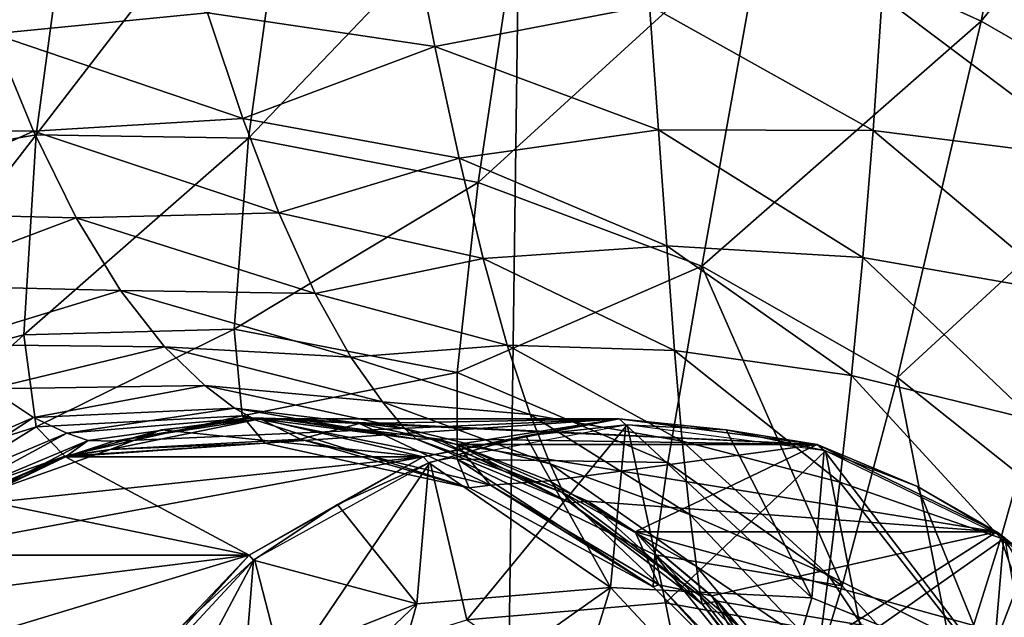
# Model space of a CAD drawing. Header units: millimetres. Extents: x -271.8 to -228.2, y -33.7 to 39.
# Tile 258 of 309: x -233.49 to -233.177, y 20.126 to 20.316. Entities that reach past the tile are written whole.
import ezdxf

# ---------------------------------------------------------------- set-up
doc = ezdxf.new("R2010")
doc.units = ezdxf.units.MM
doc.header["$LTSCALE"] = 21.359881
for name, color, linetype in [('204', 7, 'CONTINUOUS'), ('228', 7, 'CONTINUOUS'), ('229', 7, 'CONTINUOUS'), ('232', 7, 'CONTINUOUS'), ('244', 7, 'CONTINUOUS'), ('245', 7, 'CONTINUOUS'), ('246', 7, 'CONTINUOUS'), ('67', 7, 'CONTINUOUS'), ('68', 7, 'CONTINUOUS'), ('69', 7, 'CONTINUOUS'), ('71', 7, 'CONTINUOUS'), ('76', 7, 'CONTINUOUS'), ('77', 7, 'CONTINUOUS'), ('80', 7, 'CONTINUOUS')]:
    doc.layers.add(name, color=color, linetype=linetype)

msp = doc.modelspace()

# ---------------------------------------------------------------- linework, layer by layer
at = {"layer": '204', "color": 3, "linetype": 'CONTINUOUS'}
for points in [[(-233.49821, 20.31181, 2.94047), (-233.42999, 20.31843, 2.90764), (-233.51005, 20.34566, 2.98172), (-233.49821, 20.31181, 2.94047)], [(-233.35771, 20.30774, 2.88461), (-233.36536, 20.34596, 2.91141), (-233.42999, 20.31843, 2.90764), (-233.35771, 20.30774, 2.88461)], [(-233.35771, 20.30774, 2.88461), (-233.2895, 20.32082, 2.89532), (-233.36536, 20.34596, 2.91141), (-233.35771, 20.30774, 2.88461)], [(-233.21835, 20.28107, 2.89409), (-233.21556, 20.32362, 2.91061), (-233.2895, 20.32082, 2.89532), (-233.21835, 20.28107, 2.89409)], [(-233.21835, 20.28107, 2.89409), (-233.1469, 20.2721, 2.92203), (-233.21556, 20.32362, 2.91061), (-233.21835, 20.28107, 2.89409)], [(-233.1469, 20.2721, 2.92203), (-233.13767, 20.31671, 2.93452), (-233.21556, 20.32362, 2.91061), (-233.1469, 20.2721, 2.92203)], [(-233.28663, 20.28124, 2.87392), (-233.2895, 20.32082, 2.89532), (-233.35771, 20.30774, 2.88461), (-233.28663, 20.28124, 2.87392)], [(-233.28663, 20.28124, 2.87392), (-233.21835, 20.28107, 2.89409), (-233.2895, 20.32082, 2.89532), (-233.28663, 20.28124, 2.87392)], [(-233.41883, 20.28491, 2.87464), (-233.42999, 20.31843, 2.90764), (-233.49821, 20.31181, 2.94047), (-233.41883, 20.28491, 2.87464)], [(-233.41883, 20.28491, 2.87464), (-233.35771, 20.30774, 2.88461), (-233.42999, 20.31843, 2.90764), (-233.41883, 20.28491, 2.87464)], [(-233.48539, 20.28082, 2.90021), (-233.49821, 20.31181, 2.94047), (-233.55483, 20.28152, 2.96868), (-233.48539, 20.28082, 2.90021)], [(-233.48539, 20.28082, 2.90021), (-233.41883, 20.28491, 2.87464), (-233.49821, 20.31181, 2.94047), (-233.48539, 20.28082, 2.90021)], [(-233.35003, 20.27229, 2.85787), (-233.35771, 20.30774, 2.88461), (-233.41883, 20.28491, 2.87464), (-233.35003, 20.27229, 2.85787)], [(-233.35003, 20.27229, 2.85787), (-233.28663, 20.28124, 2.87392), (-233.35771, 20.30774, 2.88461), (-233.35003, 20.27229, 2.85787)], [(-233.40736, 20.25491, 2.84255), (-233.41883, 20.28491, 2.87464), (-233.48539, 20.28082, 2.90021), (-233.40736, 20.25491, 2.84255)], [(-233.40736, 20.25491, 2.84255), (-233.35003, 20.27229, 2.85787), (-233.41883, 20.28491, 2.87464), (-233.40736, 20.25491, 2.84255)], [(-233.54229, 20.25501, 2.92248), (-233.48539, 20.28082, 2.90021), (-233.55483, 20.28152, 2.96868), (-233.54229, 20.25501, 2.92248)], [(-233.47178, 20.25335, 2.86132), (-233.48539, 20.28082, 2.90021), (-233.54229, 20.25501, 2.92248), (-233.47178, 20.25335, 2.86132)], [(-233.47178, 20.25335, 2.86132), (-233.40736, 20.25491, 2.84255), (-233.48539, 20.28082, 2.90021), (-233.47178, 20.25335, 2.86132)], [(-233.28399, 20.24443, 2.85187), (-233.28663, 20.28124, 2.87392), (-233.35003, 20.27229, 2.85787), (-233.28399, 20.24443, 2.85187)], [(-233.22163, 20.24076, 2.87629), (-233.21835, 20.28107, 2.89409), (-233.28663, 20.28124, 2.87392), (-233.22163, 20.24076, 2.87629)], [(-233.28399, 20.24443, 2.85187), (-233.22163, 20.24076, 2.87629), (-233.28663, 20.28124, 2.87392), (-233.28399, 20.24443, 2.85187)], [(-233.22163, 20.24076, 2.87629), (-233.15679, 20.22942, 2.90781), (-233.21835, 20.28107, 2.89409), (-233.22163, 20.24076, 2.87629)], [(-233.15679, 20.22942, 2.90781), (-233.1469, 20.2721, 2.92203), (-233.21835, 20.28107, 2.89409), (-233.15679, 20.22942, 2.90781)], [(-233.34236, 20.24036, 2.83135), (-233.35003, 20.27229, 2.85787), (-233.40736, 20.25491, 2.84255), (-233.34236, 20.24036, 2.83135)], [(-233.34236, 20.24036, 2.83135), (-233.28399, 20.24443, 2.85187), (-233.35003, 20.27229, 2.85787), (-233.34236, 20.24036, 2.83135)], [(-233.52853, 20.23195, 2.87791), (-233.47178, 20.25335, 2.86132), (-233.54229, 20.25501, 2.92248), (-233.52853, 20.23195, 2.87791)], [(-233.39575, 20.22931, 2.81185), (-233.40736, 20.25491, 2.84255), (-233.47178, 20.25335, 2.86132), (-233.39575, 20.22931, 2.81185)], [(-233.39575, 20.22931, 2.81185), (-233.34236, 20.24036, 2.83135), (-233.40736, 20.25491, 2.84255), (-233.39575, 20.22931, 2.81185)], [(-233.45767, 20.23022, 2.82443), (-233.47178, 20.25335, 2.86132), (-233.52853, 20.23195, 2.87791), (-233.45767, 20.23022, 2.82443)], [(-233.45767, 20.23022, 2.82443), (-233.39575, 20.22931, 2.81185), (-233.47178, 20.25335, 2.86132), (-233.45767, 20.23022, 2.82443)], [(-233.28151, 20.21115, 2.82919), (-233.28399, 20.24443, 2.85187), (-233.34236, 20.24036, 2.83135), (-233.28151, 20.21115, 2.82919)], [(-233.22524, 20.20325, 2.85704), (-233.22163, 20.24076, 2.87629), (-233.28399, 20.24443, 2.85187), (-233.22524, 20.20325, 2.85704)], [(-233.28151, 20.21115, 2.82919), (-233.22524, 20.20325, 2.85704), (-233.28399, 20.24443, 2.85187), (-233.28151, 20.21115, 2.82919)], [(-233.33475, 20.21287, 2.80541), (-233.34236, 20.24036, 2.83135), (-233.39575, 20.22931, 2.81185), (-233.33475, 20.21287, 2.80541)], [(-233.33475, 20.21287, 2.80541), (-233.28151, 20.21115, 2.82919), (-233.34236, 20.24036, 2.83135), (-233.33475, 20.21287, 2.80541)], [(-233.22524, 20.20325, 2.85704), (-233.16718, 20.18907, 2.89158), (-233.22163, 20.24076, 2.87629), (-233.22524, 20.20325, 2.85704)], [(-233.16718, 20.18907, 2.89158), (-233.15679, 20.22942, 2.90781), (-233.22163, 20.24076, 2.87629), (-233.16718, 20.18907, 2.89158)], [(-233.51391, 20.21305, 2.83562), (-233.45767, 20.23022, 2.82443), (-233.52853, 20.23195, 2.87791), (-233.51391, 20.21305, 2.83562)], [(-233.44365, 20.2123, 2.79041), (-233.45767, 20.23022, 2.82443), (-233.51391, 20.21305, 2.83562), (-233.44365, 20.2123, 2.79041)], [(-233.38445, 20.20906, 2.78333), (-233.39575, 20.22931, 2.81185), (-233.45767, 20.23022, 2.82443), (-233.38445, 20.20906, 2.78333)], [(-233.44365, 20.2123, 2.79041), (-233.38445, 20.20906, 2.78333), (-233.45767, 20.23022, 2.82443), (-233.44365, 20.2123, 2.79041)], [(-233.38445, 20.20906, 2.78333), (-233.33475, 20.21287, 2.80541), (-233.39575, 20.22931, 2.81185), (-233.38445, 20.20906, 2.78333)], [(-233.49909, 20.19897, 2.79654), (-233.44365, 20.2123, 2.79041), (-233.51391, 20.21305, 2.83562), (-233.49909, 20.19897, 2.79654)], [(-233.4309, 20.20005, 2.75997), (-233.44365, 20.2123, 2.79041), (-233.49909, 20.19897, 2.79654), (-233.4309, 20.20005, 2.75997)], [(-233.37442, 20.19483, 2.75755), (-233.38445, 20.20906, 2.78333), (-233.44365, 20.2123, 2.79041), (-233.37442, 20.19483, 2.75755)], [(-233.4309, 20.20005, 2.75997), (-233.37442, 20.19483, 2.75755), (-233.44365, 20.2123, 2.79041), (-233.4309, 20.20005, 2.75997)], [(-233.32742, 20.19085, 2.78062), (-233.33475, 20.21287, 2.80541), (-233.38445, 20.20906, 2.78333), (-233.32742, 20.19085, 2.78062)], [(-233.27907, 20.18233, 2.80606), (-233.28151, 20.21115, 2.82919), (-233.33475, 20.21287, 2.80541), (-233.27907, 20.18233, 2.80606)], [(-233.32742, 20.19085, 2.78062), (-233.27907, 20.18233, 2.80606), (-233.33475, 20.21287, 2.80541), (-233.32742, 20.19085, 2.78062)], [(-233.22898, 20.16929, 2.8362), (-233.22524, 20.20325, 2.85704), (-233.28151, 20.21115, 2.82919), (-233.22898, 20.16929, 2.8362)], [(-233.27907, 20.18233, 2.80606), (-233.22898, 20.16929, 2.8362), (-233.28151, 20.21115, 2.82919), (-233.27907, 20.18233, 2.80606)], [(-233.37442, 20.19483, 2.75755), (-233.32742, 20.19085, 2.78062), (-233.38445, 20.20906, 2.78333), (-233.37442, 20.19483, 2.75755)], [(-233.22898, 20.16929, 2.8362), (-233.17783, 20.15158, 2.87304), (-233.22524, 20.20325, 2.85704), (-233.22898, 20.16929, 2.8362)], [(-233.17783, 20.15158, 2.87304), (-233.16718, 20.18907, 2.89158), (-233.22524, 20.20325, 2.85704), (-233.17783, 20.15158, 2.87304)], [(-233.48537, 20.18991, 2.76127), (-233.49909, 20.19897, 2.79654), (-233.5378, 20.16714, 2.77115), (-233.48537, 20.18991, 2.76127)], [(-233.48537, 20.18991, 2.76127), (-233.4309, 20.20005, 2.75997), (-233.49909, 20.19897, 2.79654), (-233.48537, 20.18991, 2.76127)], [(-233.42143, 20.19289, 2.73094), (-233.4309, 20.20005, 2.75997), (-233.48537, 20.18991, 2.76127), (-233.42143, 20.19289, 2.73094)], [(-233.36735, 20.18637, 2.73241), (-233.37442, 20.19483, 2.75755), (-233.4309, 20.20005, 2.75997), (-233.36735, 20.18637, 2.73241)], [(-233.42143, 20.19289, 2.73094), (-233.36735, 20.18637, 2.73241), (-233.4309, 20.20005, 2.75997), (-233.42143, 20.19289, 2.73094)], [(-233.47476, 20.1849, 2.7275), (-233.42143, 20.19289, 2.73094), (-233.48537, 20.18991, 2.76127), (-233.47476, 20.1849, 2.7275)], [(-233.41591, 20.18975, 2.69219), (-233.42143, 20.19289, 2.73094), (-233.47476, 20.1849, 2.7275), (-233.41591, 20.18975, 2.69219)], [(-233.36359, 20.18296, 2.69707), (-233.36735, 20.18637, 2.73241), (-233.42143, 20.19289, 2.73094), (-233.36359, 20.18296, 2.69707)], [(-233.41591, 20.18975, 2.69219), (-233.36359, 20.18296, 2.69707), (-233.42143, 20.19289, 2.73094), (-233.41591, 20.18975, 2.69219)], [(-233.32103, 20.17518, 2.75747), (-233.32742, 20.19085, 2.78062), (-233.37442, 20.19483, 2.75755), (-233.32103, 20.17518, 2.75747)], [(-233.36735, 20.18637, 2.73241), (-233.32103, 20.17518, 2.75747), (-233.37442, 20.19483, 2.75755), (-233.36735, 20.18637, 2.73241)], [(-233.52535, 20.16365, 2.72915), (-233.48537, 20.18991, 2.76127), (-233.5378, 20.16714, 2.77115), (-233.52535, 20.16365, 2.72915)], [(-233.47476, 20.1849, 2.7275), (-233.48537, 20.18991, 2.76127), (-233.52535, 20.16365, 2.72915), (-233.47476, 20.1849, 2.7275)], [(-233.46791, 20.18262, 2.68483), (-233.41591, 20.18975, 2.69219), (-233.47476, 20.1849, 2.7275), (-233.46791, 20.18262, 2.68483)], [(-233.45975, 20.18237, 2.62161), (-233.41591, 20.18975, 2.69219), (-233.46791, 20.18262, 2.68483), (-233.45975, 20.18237, 2.62161)], [(-233.41327, 20.1895, 2.62898), (-233.41591, 20.18975, 2.69219), (-233.45975, 20.18237, 2.62161), (-233.41327, 20.1895, 2.62898)], [(-233.40845, 20.18959, 2.62974), (-233.36359, 20.18296, 2.69707), (-233.41591, 20.18975, 2.69219), (-233.40845, 20.18959, 2.62974)], [(-233.40845, 20.18959, 2.62974), (-233.41591, 20.18975, 2.69219), (-233.41327, 20.1895, 2.62898), (-233.40845, 20.18959, 2.62974)], [(-233.35706, 20.18306, 2.63789), (-233.36359, 20.18296, 2.69707), (-233.40845, 20.18959, 2.62974), (-233.35706, 20.18306, 2.63789)], [(-233.27665, 20.1591, 2.78287), (-233.27907, 20.18233, 2.80606), (-233.32742, 20.19085, 2.78062), (-233.27665, 20.1591, 2.78287)], [(-233.32103, 20.17518, 2.75747), (-233.27665, 20.1591, 2.78287), (-233.32742, 20.19085, 2.78062), (-233.32103, 20.17518, 2.75747)], [(-233.17783, 20.15158, 2.87304), (-233.13758, 20.10797, 2.90746), (-233.16718, 20.18907, 2.89158), (-233.17783, 20.15158, 2.87304)], [(-233.3168, 20.16598, 2.73406), (-233.32103, 20.17518, 2.75747), (-233.36735, 20.18637, 2.73241), (-233.3168, 20.16598, 2.73406)], [(-233.36359, 20.18296, 2.69707), (-233.3168, 20.16598, 2.73406), (-233.36735, 20.18637, 2.73241), (-233.36359, 20.18296, 2.69707)], [(-233.5166, 20.16218, 2.68057), (-233.47476, 20.1849, 2.7275), (-233.52535, 20.16365, 2.72915), (-233.5166, 20.16218, 2.68057)], [(-233.46791, 20.18262, 2.68483), (-233.47476, 20.1849, 2.7275), (-233.5166, 20.16218, 2.68057), (-233.46791, 20.18262, 2.68483)], [(-233.50743, 20.16189, 2.61405), (-233.46791, 20.18262, 2.68483), (-233.5166, 20.16218, 2.68057), (-233.50743, 20.16189, 2.61405)], [(-233.47513, 20.17737, 2.61917), (-233.46791, 20.18262, 2.68483), (-233.50743, 20.16189, 2.61405), (-233.47513, 20.17737, 2.61917)], [(-233.45975, 20.18237, 2.62161), (-233.46791, 20.18262, 2.68483), (-233.47513, 20.17737, 2.61917), (-233.45975, 20.18237, 2.62161)], [(-233.35706, 20.18306, 2.63789), (-233.31474, 20.16277, 2.70079), (-233.36359, 20.18296, 2.69707), (-233.35706, 20.18306, 2.63789)], [(-233.31474, 20.16277, 2.70079), (-233.3168, 20.16598, 2.73406), (-233.36359, 20.18296, 2.69707), (-233.31474, 20.16277, 2.70079)], [(-233.35078, 20.18128, 2.63888), (-233.31474, 20.16277, 2.70079), (-233.35706, 20.18306, 2.63789), (-233.35078, 20.18128, 2.63888)], [(-233.23254, 20.13981, 2.81376), (-233.22898, 20.16929, 2.8362), (-233.27907, 20.18233, 2.80606), (-233.23254, 20.13981, 2.81376)], [(-233.27665, 20.1591, 2.78287), (-233.23254, 20.13981, 2.81376), (-233.27907, 20.18233, 2.80606), (-233.27665, 20.1591, 2.78287)], [(-233.30911, 20.16324, 2.64549), (-233.31474, 20.16277, 2.70079), (-233.35078, 20.18128, 2.63888), (-233.30911, 20.16324, 2.64549)], [(-233.2745, 20.14254, 2.75999), (-233.27665, 20.1591, 2.78287), (-233.32103, 20.17518, 2.75747), (-233.2745, 20.14254, 2.75999)], [(-233.3168, 20.16598, 2.73406), (-233.2745, 20.14254, 2.75999), (-233.32103, 20.17518, 2.75747), (-233.3168, 20.16598, 2.73406)], [(-233.23254, 20.13981, 2.81376), (-233.18838, 20.11765, 2.85191), (-233.22898, 20.16929, 2.8362), (-233.23254, 20.13981, 2.81376)], [(-233.18838, 20.11765, 2.85191), (-233.17783, 20.15158, 2.87304), (-233.22898, 20.16929, 2.8362), (-233.18838, 20.11765, 2.85191)], [(-233.27331, 20.13315, 2.73598), (-233.2745, 20.14254, 2.75999), (-233.3168, 20.16598, 2.73406), (-233.27331, 20.13315, 2.73598)], [(-233.31474, 20.16277, 2.70079), (-233.27331, 20.13315, 2.73598), (-233.3168, 20.16598, 2.73406), (-233.31474, 20.16277, 2.70079)], [(-233.30911, 20.16324, 2.64549), (-233.27275, 20.13055, 2.70323), (-233.31474, 20.16277, 2.70079), (-233.30911, 20.16324, 2.64549)], [(-233.27275, 20.13055, 2.70323), (-233.27331, 20.13315, 2.73598), (-233.31474, 20.16277, 2.70079), (-233.27275, 20.13055, 2.70323)], [(-233.29402, 20.15356, 2.64788), (-233.27275, 20.13055, 2.70323), (-233.30911, 20.16324, 2.64549), (-233.29402, 20.15356, 2.64788)], [(-233.23562, 20.116, 2.78992), (-233.23254, 20.13981, 2.81376), (-233.27665, 20.1591, 2.78287), (-233.23562, 20.116, 2.78992)], [(-233.2745, 20.14254, 2.75999), (-233.23562, 20.116, 2.78992), (-233.27665, 20.1591, 2.78287), (-233.2745, 20.14254, 2.75999)], [(-233.2679, 20.13147, 2.65202), (-233.27275, 20.13055, 2.70323), (-233.29402, 20.15356, 2.64788), (-233.2679, 20.13147, 2.65202)], [(-233.18838, 20.11765, 2.85191), (-233.15241, 20.07874, 2.8894), (-233.17783, 20.15158, 2.87304), (-233.18838, 20.11765, 2.85191)], [(-233.15241, 20.07874, 2.8894), (-233.13758, 20.10797, 2.90746), (-233.17783, 20.15158, 2.87304), (-233.15241, 20.07874, 2.8894)], [(-233.23803, 20.09915, 2.76494), (-233.23562, 20.116, 2.78992), (-233.2745, 20.14254, 2.75999), (-233.23803, 20.09915, 2.76494)], [(-233.27331, 20.13315, 2.73598), (-233.23803, 20.09915, 2.76494), (-233.2745, 20.14254, 2.75999), (-233.27331, 20.13315, 2.73598)], [(-233.23562, 20.116, 2.78992), (-233.19835, 20.08821, 2.82799), (-233.23254, 20.13981, 2.81376), (-233.23562, 20.116, 2.78992)], [(-233.19835, 20.08821, 2.82799), (-233.18838, 20.11765, 2.85191), (-233.23254, 20.13981, 2.81376), (-233.19835, 20.08821, 2.82799)], [(-233.23984, 20.09014, 2.73802), (-233.23803, 20.09915, 2.76494), (-233.27331, 20.13315, 2.73598), (-233.23984, 20.09014, 2.73802)], [(-233.27275, 20.13055, 2.70323), (-233.23984, 20.09014, 2.73802), (-233.27331, 20.13315, 2.73598), (-233.27275, 20.13055, 2.70323)], [(-233.2679, 20.13147, 2.65202), (-233.24049, 20.08853, 2.70423), (-233.27275, 20.13055, 2.70323), (-233.2679, 20.13147, 2.65202)], [(-233.24049, 20.08853, 2.70423), (-233.23984, 20.09014, 2.73802), (-233.27275, 20.13055, 2.70323), (-233.24049, 20.08853, 2.70423)], [(-233.24878, 20.10915, 2.65505), (-233.24049, 20.08853, 2.70423), (-233.2679, 20.13147, 2.65202), (-233.24878, 20.10915, 2.65505)]]:
    msp.add_3dface(points, dxfattribs=at)
at = {"layer": '228', "color": 3, "linetype": 'CONTINUOUS'}
for points in [[(-233.45975, 20.18237, 2.62161), (-233.47513, 20.17737, 2.61917), (-233.29911, 20.1895, 1.76396), (-233.45975, 20.18237, 2.62161)], [(-233.29911, 20.1895, 1.76396), (-233.47513, 20.17737, 2.61917), (-233.3614, 20.17737, 1.75739), (-233.29911, 20.1895, 1.76396)], [(-233.41327, 20.1895, 2.62898), (-233.45975, 20.18237, 2.62161), (-233.29911, 20.1895, 1.76396), (-233.41327, 20.1895, 2.62898)], [(-233.40845, 20.18959, 2.62974), (-233.41327, 20.1895, 2.62898), (-233.23619, 20.18128, 1.77061), (-233.40845, 20.18959, 2.62974)], [(-233.23619, 20.18128, 1.77061), (-233.41327, 20.1895, 2.62898), (-233.29911, 20.1895, 1.76396), (-233.23619, 20.18128, 1.77061)], [(-233.35706, 20.18306, 2.63789), (-233.40845, 20.18959, 2.62974), (-233.23619, 20.18128, 1.77061), (-233.35706, 20.18306, 2.63789)], [(-233.35078, 20.18128, 2.63888), (-233.35706, 20.18306, 2.63789), (-233.23619, 20.18128, 1.77061), (-233.35078, 20.18128, 2.63888)], [(-233.30911, 20.16324, 2.64549), (-233.35078, 20.18128, 2.63888), (-233.17905, 20.15356, 1.77665), (-233.30911, 20.16324, 2.64549)], [(-233.17905, 20.15356, 1.77665), (-233.35078, 20.18128, 2.63888), (-233.23619, 20.18128, 1.77061), (-233.17905, 20.15356, 1.77665)], [(-233.50743, 20.16189, 2.61405), (-233.53008, 20.14613, 2.61046), (-233.3614, 20.17737, 1.75739), (-233.50743, 20.16189, 2.61405)], [(-233.3614, 20.17737, 1.75739), (-233.53008, 20.14613, 2.61046), (-233.41673, 20.14613, 1.75154), (-233.3614, 20.17737, 1.75739)], [(-233.47513, 20.17737, 2.61917), (-233.50743, 20.16189, 2.61405), (-233.3614, 20.17737, 1.75739), (-233.47513, 20.17737, 2.61917)], [(-233.29402, 20.15356, 2.64788), (-233.30911, 20.16324, 2.64549), (-233.17905, 20.15356, 1.77665), (-233.29402, 20.15356, 2.64788)], [(-233.2679, 20.13147, 2.65202), (-233.29402, 20.15356, 2.64788), (-233.13349, 20.10915, 1.78146), (-233.2679, 20.13147, 2.65202)], [(-233.13349, 20.10915, 1.78146), (-233.29402, 20.15356, 2.64788), (-233.17905, 20.15356, 1.77665), (-233.13349, 20.10915, 1.78146)], [(-233.54822, 20.12957, 2.60759), (-233.57251, 20.09896, 2.60374), (-233.41673, 20.14613, 1.75154), (-233.54822, 20.12957, 2.60759)], [(-233.41673, 20.14613, 1.75154), (-233.57251, 20.09896, 2.60374), (-233.45945, 20.09896, 1.74704), (-233.41673, 20.14613, 1.75154)], [(-233.53008, 20.14613, 2.61046), (-233.54822, 20.12957, 2.60759), (-233.41673, 20.14613, 1.75154), (-233.53008, 20.14613, 2.61046)], [(-233.24878, 20.10915, 2.65505), (-233.2679, 20.13147, 2.65202), (-233.13349, 20.10915, 1.78146), (-233.24878, 20.10915, 2.65505)]]:
    msp.add_3dface(points, dxfattribs=at)
at = {"layer": '229', "color": 3, "linetype": 'CONTINUOUS'}
for points in [[(-233.44468, 20.18595, -2.624), (-233.41327, 20.1895, -2.62897), (-233.3614, 20.17737, -1.75739), (-233.44468, 20.18595, -2.624)], [(-233.41327, 20.1895, -2.62897), (-233.3817, 20.18793, -2.63398), (-233.29911, 20.1895, -1.76397), (-233.41327, 20.1895, -2.62897)], [(-233.3614, 20.17737, -1.75739), (-233.41327, 20.1895, -2.62897), (-233.29911, 20.1895, -1.76397), (-233.3614, 20.17737, -1.75739)], [(-233.3817, 20.18793, -2.63398), (-233.35078, 20.18128, -2.63888), (-233.29911, 20.1895, -1.76397), (-233.3817, 20.18793, -2.63398)], [(-233.29911, 20.1895, -1.76397), (-233.35078, 20.18128, -2.63888), (-233.23619, 20.18128, -1.77061), (-233.29911, 20.1895, -1.76397)], [(-233.47513, 20.17737, -2.61917), (-233.44468, 20.18595, -2.624), (-233.3614, 20.17737, -1.75739), (-233.47513, 20.17737, -2.61917)], [(-233.35078, 20.18128, -2.63888), (-233.3213, 20.16973, -2.64355), (-233.23619, 20.18128, -1.77061), (-233.35078, 20.18128, -2.63888)], [(-233.3213, 20.16973, -2.64355), (-233.29402, 20.15356, -2.64787), (-233.23619, 20.18128, -1.77061), (-233.3213, 20.16973, -2.64355)], [(-233.23619, 20.18128, -1.77061), (-233.29402, 20.15356, -2.64787), (-233.17905, 20.15356, -1.77665), (-233.23619, 20.18128, -1.77061)], [(-233.50384, 20.16398, -2.61462), (-233.47513, 20.17737, -2.61917), (-233.41673, 20.14613, -1.75155), (-233.50384, 20.16398, -2.61462)], [(-233.41673, 20.14613, -1.75155), (-233.47513, 20.17737, -2.61917), (-233.3614, 20.17737, -1.75739), (-233.41673, 20.14613, -1.75155)], [(-233.53008, 20.14613, -2.61046), (-233.50384, 20.16398, -2.61462), (-233.41673, 20.14613, -1.75155), (-233.53008, 20.14613, -2.61046)], [(-233.29402, 20.15356, -2.64787), (-233.26964, 20.1332, -2.65174), (-233.17905, 20.15356, -1.77665), (-233.29402, 20.15356, -2.64787)], [(-233.26964, 20.1332, -2.65174), (-233.24878, 20.10915, -2.65505), (-233.17905, 20.15356, -1.77665), (-233.26964, 20.1332, -2.65174)], [(-233.17905, 20.15356, -1.77665), (-233.24878, 20.10915, -2.65505), (-233.13349, 20.10915, -1.78147), (-233.17905, 20.15356, -1.77665)], [(-233.55316, 20.12427, -2.6068), (-233.53008, 20.14613, -2.61046), (-233.45945, 20.09896, -1.74704), (-233.55316, 20.12427, -2.6068)], [(-233.45945, 20.09896, -1.74704), (-233.53008, 20.14613, -2.61046), (-233.41673, 20.14613, -1.75155), (-233.45945, 20.09896, -1.74704)]]:
    msp.add_3dface(points, dxfattribs=at)
at = {"layer": '232', "color": 3, "linetype": 'CONTINUOUS'}
for points in [[(-233.18403, 20.31584, -2.9271), (-233.25325, 20.34723, -2.929), (-233.15428, 20.46709, -2.96433), (-233.18403, 20.31584, -2.9271)], [(-233.08593, 20.43762, -2.96931), (-233.18403, 20.31584, -2.9271), (-233.15428, 20.46709, -2.96433), (-233.08593, 20.43762, -2.96931)], [(-233.12465, 20.28167, -2.93763), (-233.18403, 20.31584, -2.9271), (-233.08593, 20.43762, -2.96931), (-233.12465, 20.28167, -2.93763)], [(-233.48454, 20.27972, -2.92902), (-233.54146, 20.26979, -2.96155), (-233.46945, 20.39148, -3.00582), (-233.48454, 20.27972, -2.92902)], [(-233.46945, 20.39148, -3.00582), (-233.54146, 20.26979, -2.96155), (-233.52626, 20.38717, -3.04927), (-233.46945, 20.39148, -3.00582)], [(-233.40191, 20.38683, -2.96972), (-233.48454, 20.27972, -2.92902), (-233.46945, 20.39148, -3.00582), (-233.40191, 20.38683, -2.96972)], [(-233.41694, 20.27868, -2.90299), (-233.48454, 20.27972, -2.92902), (-233.40191, 20.38683, -2.96972), (-233.41694, 20.27868, -2.90299)], [(-233.32788, 20.37182, -2.9435), (-233.41694, 20.27868, -2.90299), (-233.40191, 20.38683, -2.96972), (-233.32788, 20.37182, -2.9435)], [(-233.34397, 20.2645, -2.88553), (-233.41694, 20.27868, -2.90299), (-233.32788, 20.37182, -2.9435), (-233.34397, 20.2645, -2.88553)], [(-233.25325, 20.34723, -2.929), (-233.34397, 20.2645, -2.88553), (-233.32788, 20.37182, -2.9435), (-233.25325, 20.34723, -2.929)], [(-233.27285, 20.23794, -2.87805), (-233.34397, 20.2645, -2.88553), (-233.25325, 20.34723, -2.929), (-233.27285, 20.23794, -2.87805)], [(-233.18403, 20.31584, -2.9271), (-233.27285, 20.23794, -2.87805), (-233.25325, 20.34723, -2.929), (-233.18403, 20.31584, -2.9271)], [(-233.21063, 20.20259, -2.8811), (-233.27285, 20.23794, -2.87805), (-233.18403, 20.31584, -2.9271), (-233.21063, 20.20259, -2.8811)], [(-233.12465, 20.28167, -2.93763), (-233.21063, 20.20259, -2.8811), (-233.18403, 20.31584, -2.9271), (-233.12465, 20.28167, -2.93763)], [(-233.48837, 20.21619, -2.85942), (-233.54497, 20.20164, -2.8815), (-233.48454, 20.27972, -2.92902), (-233.48837, 20.21619, -2.85942)], [(-233.48454, 20.27972, -2.92902), (-233.54497, 20.20164, -2.8815), (-233.54146, 20.26979, -2.96155), (-233.48454, 20.27972, -2.92902)], [(-233.41694, 20.27868, -2.90299), (-233.48837, 20.21619, -2.85942), (-233.48454, 20.27972, -2.92902), (-233.41694, 20.27868, -2.90299)], [(-233.16204, 20.16378, -2.89445), (-233.21063, 20.20259, -2.8811), (-233.12465, 20.28167, -2.93763), (-233.16204, 20.16378, -2.89445)], [(-233.42155, 20.21795, -2.84278), (-233.48837, 20.21619, -2.85942), (-233.41694, 20.27868, -2.90299), (-233.42155, 20.21795, -2.84278)], [(-233.34397, 20.2645, -2.88553), (-233.42155, 20.21795, -2.84278), (-233.41694, 20.27868, -2.90299), (-233.34397, 20.2645, -2.88553)], [(-233.35061, 20.20418, -2.83294), (-233.42155, 20.21795, -2.84278), (-233.34397, 20.2645, -2.88553), (-233.35061, 20.20418, -2.83294)], [(-233.27285, 20.23794, -2.87805), (-233.35061, 20.20418, -2.83294), (-233.34397, 20.2645, -2.88553), (-233.27285, 20.23794, -2.87805)], [(-233.28366, 20.1756, -2.83065), (-233.35061, 20.20418, -2.83294), (-233.27285, 20.23794, -2.87805), (-233.28366, 20.1756, -2.83065)], [(-233.22828, 20.13643, -2.83605), (-233.28366, 20.1756, -2.83065), (-233.27285, 20.23794, -2.87805), (-233.22828, 20.13643, -2.83605)], [(-233.21063, 20.20259, -2.8811), (-233.22828, 20.13643, -2.83605), (-233.27285, 20.23794, -2.87805), (-233.21063, 20.20259, -2.8811)], [(-233.42155, 20.21795, -2.84278), (-233.4845, 20.18691, -2.80167), (-233.48837, 20.21619, -2.85942), (-233.42155, 20.21795, -2.84278)], [(-233.41899, 20.19043, -2.79298), (-233.4845, 20.18691, -2.80167), (-233.42155, 20.21795, -2.84278), (-233.41899, 20.19043, -2.79298)], [(-233.35061, 20.20418, -2.83294), (-233.41899, 20.19043, -2.79298), (-233.42155, 20.21795, -2.84278), (-233.35061, 20.20418, -2.83294)], [(-233.48837, 20.21619, -2.85942), (-233.54068, 20.16906, -2.81465), (-233.54497, 20.20164, -2.8815), (-233.48837, 20.21619, -2.85942)], [(-233.4845, 20.18691, -2.80167), (-233.54068, 20.16906, -2.81465), (-233.48837, 20.21619, -2.85942), (-233.4845, 20.18691, -2.80167)], [(-233.35064, 20.17665, -2.78917), (-233.41899, 20.19043, -2.79298), (-233.35061, 20.20418, -2.83294), (-233.35064, 20.17665, -2.78917)], [(-233.28366, 20.1756, -2.83065), (-233.35064, 20.17665, -2.78917), (-233.35061, 20.20418, -2.83294), (-233.28366, 20.1756, -2.83065)], [(-233.18916, 20.09304, -2.84878), (-233.22828, 20.13643, -2.83605), (-233.21063, 20.20259, -2.8811), (-233.18916, 20.09304, -2.84878)], [(-233.16204, 20.16378, -2.89445), (-233.18916, 20.09304, -2.84878), (-233.21063, 20.20259, -2.8811), (-233.16204, 20.16378, -2.89445)], [(-233.41899, 20.19043, -2.79298), (-233.47534, 20.17759, -2.75203), (-233.4845, 20.18691, -2.80167), (-233.41899, 20.19043, -2.79298)], [(-233.41178, 20.18168, -2.74994), (-233.47534, 20.17759, -2.75203), (-233.41899, 20.19043, -2.79298), (-233.41178, 20.18168, -2.74994)], [(-233.41327, 20.1895, -2.62897), (-233.44468, 20.18595, -2.624), (-233.461, 20.1797, -2.69987), (-233.41327, 20.1895, -2.62897)], [(-233.40041, 20.18301, -2.70347), (-233.41327, 20.1895, -2.62897), (-233.461, 20.1797, -2.69987), (-233.40041, 20.18301, -2.70347)], [(-233.34679, 20.16757, -2.75083), (-233.41178, 20.18168, -2.74994), (-233.41899, 20.19043, -2.79298), (-233.34679, 20.16757, -2.75083)], [(-233.35064, 20.17665, -2.78917), (-233.34679, 20.16757, -2.75083), (-233.41899, 20.19043, -2.79298), (-233.35064, 20.17665, -2.78917)], [(-233.3817, 20.18793, -2.63398), (-233.41327, 20.1895, -2.62897), (-233.40041, 20.18301, -2.70347), (-233.3817, 20.18793, -2.63398)], [(-233.4845, 20.18691, -2.80167), (-233.53103, 20.158, -2.75718), (-233.54068, 20.16906, -2.81465), (-233.4845, 20.18691, -2.80167)], [(-233.47534, 20.17759, -2.75203), (-233.53103, 20.158, -2.75718), (-233.4845, 20.18691, -2.80167), (-233.47534, 20.17759, -2.75203)], [(-233.44468, 20.18595, -2.624), (-233.47513, 20.17737, -2.61917), (-233.461, 20.1797, -2.69987), (-233.44468, 20.18595, -2.624)], [(-233.34, 20.16833, -2.70825), (-233.3817, 20.18793, -2.63398), (-233.40041, 20.18301, -2.70347), (-233.34, 20.16833, -2.70825)], [(-233.35078, 20.18128, -2.63888), (-233.3817, 20.18793, -2.63398), (-233.34, 20.16833, -2.70825), (-233.35078, 20.18128, -2.63888)], [(-233.40041, 20.18301, -2.70347), (-233.461, 20.1797, -2.69987), (-233.41178, 20.18168, -2.74994), (-233.40041, 20.18301, -2.70347)], [(-233.34679, 20.16757, -2.75083), (-233.40041, 20.18301, -2.70347), (-233.41178, 20.18168, -2.74994), (-233.34679, 20.16757, -2.75083)], [(-233.34, 20.16833, -2.70825), (-233.40041, 20.18301, -2.70347), (-233.34679, 20.16757, -2.75083), (-233.34, 20.16833, -2.70825)], [(-233.461, 20.1797, -2.69987), (-233.47513, 20.17737, -2.61917), (-233.51593, 20.16021, -2.69804), (-233.461, 20.1797, -2.69987)], [(-233.461, 20.1797, -2.69987), (-233.51593, 20.16021, -2.69804), (-233.47534, 20.17759, -2.75203), (-233.461, 20.1797, -2.69987)], [(-233.41178, 20.18168, -2.74994), (-233.461, 20.1797, -2.69987), (-233.47534, 20.17759, -2.75203), (-233.41178, 20.18168, -2.74994)], [(-233.3213, 20.16973, -2.64355), (-233.35078, 20.18128, -2.63888), (-233.34, 20.16833, -2.70825), (-233.3213, 20.16973, -2.64355)], [(-233.47534, 20.17759, -2.75203), (-233.51593, 20.16021, -2.69804), (-233.53103, 20.158, -2.75718), (-233.47534, 20.17759, -2.75203)], [(-233.47513, 20.17737, -2.61917), (-233.50384, 20.16398, -2.61462), (-233.51593, 20.16021, -2.69804), (-233.47513, 20.17737, -2.61917)], [(-233.28832, 20.13604, -2.75419), (-233.34679, 20.16757, -2.75083), (-233.35064, 20.17665, -2.78917), (-233.28832, 20.13604, -2.75419)], [(-233.28784, 20.14628, -2.79029), (-233.28832, 20.13604, -2.75419), (-233.35064, 20.17665, -2.78917), (-233.28784, 20.14628, -2.79029)], [(-233.28784, 20.14628, -2.79029), (-233.35064, 20.17665, -2.78917), (-233.28366, 20.1756, -2.83065), (-233.28784, 20.14628, -2.79029)], [(-233.22828, 20.13643, -2.83605), (-233.28784, 20.14628, -2.79029), (-233.28366, 20.1756, -2.83065), (-233.22828, 20.13643, -2.83605)], [(-233.28832, 20.13604, -2.75419), (-233.34, 20.16833, -2.70825), (-233.34679, 20.16757, -2.75083), (-233.28832, 20.13604, -2.75419)], [(-233.28647, 20.13666, -2.71342), (-233.3213, 20.16973, -2.64355), (-233.34, 20.16833, -2.70825), (-233.28647, 20.13666, -2.71342)], [(-233.28647, 20.13666, -2.71342), (-233.34, 20.16833, -2.70825), (-233.28832, 20.13604, -2.75419), (-233.28647, 20.13666, -2.71342)], [(-233.29402, 20.15356, -2.64787), (-233.3213, 20.16973, -2.64355), (-233.28647, 20.13666, -2.71342), (-233.29402, 20.15356, -2.64787)], [(-233.14142, 20.10022, -2.90305), (-233.18916, 20.09304, -2.84878), (-233.16204, 20.16378, -2.89445), (-233.14142, 20.10022, -2.90305)], [(-233.26964, 20.1332, -2.65174), (-233.29402, 20.15356, -2.64787), (-233.28647, 20.13666, -2.71342), (-233.26964, 20.1332, -2.65174)], [(-233.24337, 20.09158, -2.75945), (-233.28832, 20.13604, -2.75419), (-233.28784, 20.14628, -2.79029), (-233.24337, 20.09158, -2.75945)], [(-233.23819, 20.10389, -2.79608), (-233.24337, 20.09158, -2.75945), (-233.28784, 20.14628, -2.79029), (-233.23819, 20.10389, -2.79608)], [(-233.23819, 20.10389, -2.79608), (-233.28784, 20.14628, -2.79029), (-233.22828, 20.13643, -2.83605), (-233.23819, 20.10389, -2.79608)], [(-233.24337, 20.09158, -2.75945), (-233.28647, 20.13666, -2.71342), (-233.28832, 20.13604, -2.75419), (-233.24337, 20.09158, -2.75945)], [(-233.2456, 20.09181, -2.71828), (-233.26964, 20.1332, -2.65174), (-233.28647, 20.13666, -2.71342), (-233.2456, 20.09181, -2.71828)], [(-233.2456, 20.09181, -2.71828), (-233.28647, 20.13666, -2.71342), (-233.24337, 20.09158, -2.75945), (-233.2456, 20.09181, -2.71828)], [(-233.18916, 20.09304, -2.84878), (-233.23819, 20.10389, -2.79608), (-233.22828, 20.13643, -2.83605), (-233.18916, 20.09304, -2.84878)], [(-233.24878, 20.10915, -2.65505), (-233.26964, 20.1332, -2.65174), (-233.2456, 20.09181, -2.71828), (-233.24878, 20.10915, -2.65505)]]:
    msp.add_3dface(points, dxfattribs=at)
at = {"layer": '244', "color": 3, "linetype": 'CONTINUOUS'}
for points in [[(-233.29699, 20.18754, -1.73456), (-233.30193, 20.13582, -1.62105), (-233.32876, 20.18402, -1.73279), (-233.29699, 20.18754, -1.73456)], [(-233.29699, 20.18754, -1.73456), (-233.23787, 20.13254, -1.62853), (-233.30193, 20.13582, -1.62105), (-233.29699, 20.18754, -1.73456)], [(-233.26511, 20.18599, -1.737), (-233.23787, 20.13254, -1.62853), (-233.29699, 20.18754, -1.73456), (-233.26511, 20.18599, -1.737)], [(-233.23394, 20.1794, -1.74006), (-233.23787, 20.13254, -1.62853), (-233.26511, 20.18599, -1.737), (-233.23394, 20.1794, -1.74006)], [(-233.32876, 20.18402, -1.73279), (-233.30193, 20.13582, -1.62105), (-233.3596, 20.17551, -1.73176), (-233.32876, 20.18402, -1.73279)], [(-233.23394, 20.1794, -1.74006), (-233.18048, 20.10923, -1.64232), (-233.23787, 20.13254, -1.62853), (-233.23394, 20.1794, -1.74006)], [(-233.20427, 20.16794, -1.74367), (-233.18048, 20.10923, -1.64232), (-233.23394, 20.1794, -1.74006), (-233.20427, 20.16794, -1.74367)], [(-233.3596, 20.17551, -1.73176), (-233.36347, 20.13072, -1.63495), (-233.38872, 20.16224, -1.73147), (-233.3596, 20.17551, -1.73176)], [(-233.3596, 20.17551, -1.73176), (-233.30193, 20.13582, -1.62105), (-233.36347, 20.13072, -1.63495), (-233.3596, 20.17551, -1.73176)], [(-233.17686, 20.1519, -1.74772), (-233.18048, 20.10923, -1.64232), (-233.20427, 20.16794, -1.74367), (-233.17686, 20.1519, -1.74772)], [(-233.38872, 20.16224, -1.73147), (-233.36347, 20.13072, -1.63495), (-233.41539, 20.14453, -1.73194), (-233.38872, 20.16224, -1.73147)], [(-233.17686, 20.1519, -1.74772), (-233.13399, 20.07547, -1.67008), (-233.18048, 20.10923, -1.64232), (-233.17686, 20.1519, -1.74772)], [(-233.15242, 20.1317, -1.75211), (-233.13399, 20.07547, -1.67008), (-233.17686, 20.1519, -1.74772), (-233.15242, 20.1317, -1.75211)], [(-233.41539, 20.14453, -1.73194), (-233.41826, 20.10888, -1.65816), (-233.43891, 20.12285, -1.73317), (-233.41539, 20.14453, -1.73194)], [(-233.41539, 20.14453, -1.73194), (-233.36347, 20.13072, -1.63495), (-233.41826, 20.10888, -1.65816), (-233.41539, 20.14453, -1.73194)], [(-233.30193, 20.13582, -1.62105), (-233.31809, 20.08329, -1.57718), (-233.37701, 20.08275, -1.59741), (-233.30193, 20.13582, -1.62105)], [(-233.36347, 20.13072, -1.63495), (-233.30193, 20.13582, -1.62105), (-233.37701, 20.08275, -1.59741), (-233.36347, 20.13072, -1.63495)], [(-233.30193, 20.13582, -1.62105), (-233.25275, 20.08315, -1.58008), (-233.31809, 20.08329, -1.57718), (-233.30193, 20.13582, -1.62105)], [(-233.23787, 20.13254, -1.62853), (-233.25275, 20.08315, -1.58008), (-233.30193, 20.13582, -1.62105), (-233.23787, 20.13254, -1.62853)], [(-233.23787, 20.13254, -1.62853), (-233.18048, 20.10923, -1.64232), (-233.25275, 20.08315, -1.58008), (-233.23787, 20.13254, -1.62853)], [(-233.36347, 20.13072, -1.63495), (-233.37701, 20.08275, -1.59741), (-233.42857, 20.06874, -1.63015), (-233.36347, 20.13072, -1.63495)], [(-233.41826, 20.10888, -1.65816), (-233.36347, 20.13072, -1.63495), (-233.42857, 20.06874, -1.63015), (-233.41826, 20.10888, -1.65816)]]:
    msp.add_3dface(points, dxfattribs=at)
at = {"layer": '245', "color": 3, "linetype": 'CONTINUOUS'}
for points in [[(-233.3614, 20.17737, -1.75739), (-233.29911, 20.1895, -1.76397), (-233.32876, 20.18402, -1.73279), (-233.3614, 20.17737, -1.75739)], [(-233.29911, 20.1895, -1.76397), (-233.29699, 20.18754, -1.73456), (-233.32876, 20.18402, -1.73279), (-233.29911, 20.1895, -1.76397)], [(-233.29911, 20.1895, -1.76397), (-233.23619, 20.18128, -1.77061), (-233.26511, 20.18599, -1.737), (-233.29911, 20.1895, -1.76397)], [(-233.29911, 20.1895, -1.76397), (-233.26511, 20.18599, -1.737), (-233.29699, 20.18754, -1.73456), (-233.29911, 20.1895, -1.76397)], [(-233.23619, 20.18128, -1.77061), (-233.23394, 20.1794, -1.74006), (-233.26511, 20.18599, -1.737), (-233.23619, 20.18128, -1.77061)], [(-233.3614, 20.17737, -1.75739), (-233.32876, 20.18402, -1.73279), (-233.3596, 20.17551, -1.73176), (-233.3614, 20.17737, -1.75739)], [(-233.23619, 20.18128, -1.77061), (-233.17905, 20.15356, -1.77665), (-233.20427, 20.16794, -1.74367), (-233.23619, 20.18128, -1.77061)], [(-233.23619, 20.18128, -1.77061), (-233.20427, 20.16794, -1.74367), (-233.23394, 20.1794, -1.74006), (-233.23619, 20.18128, -1.77061)], [(-233.41673, 20.14613, -1.75155), (-233.3614, 20.17737, -1.75739), (-233.38872, 20.16224, -1.73147), (-233.41673, 20.14613, -1.75155)], [(-233.3614, 20.17737, -1.75739), (-233.3596, 20.17551, -1.73176), (-233.38872, 20.16224, -1.73147), (-233.3614, 20.17737, -1.75739)], [(-233.17905, 20.15356, -1.77665), (-233.17686, 20.1519, -1.74772), (-233.20427, 20.16794, -1.74367), (-233.17905, 20.15356, -1.77665)], [(-233.41673, 20.14613, -1.75155), (-233.38872, 20.16224, -1.73147), (-233.41539, 20.14453, -1.73194), (-233.41673, 20.14613, -1.75155)], [(-233.17905, 20.15356, -1.77665), (-233.13349, 20.10915, -1.78147), (-233.15242, 20.1317, -1.75211), (-233.17905, 20.15356, -1.77665)], [(-233.17905, 20.15356, -1.77665), (-233.15242, 20.1317, -1.75211), (-233.17686, 20.1519, -1.74772), (-233.17905, 20.15356, -1.77665)], [(-233.45945, 20.09896, -1.74704), (-233.41673, 20.14613, -1.75155), (-233.43891, 20.12285, -1.73317), (-233.45945, 20.09896, -1.74704)], [(-233.41673, 20.14613, -1.75155), (-233.41539, 20.14453, -1.73194), (-233.43891, 20.12285, -1.73317), (-233.41673, 20.14613, -1.75155)]]:
    msp.add_3dface(points, dxfattribs=at)
at = {"layer": '246', "color": 3, "linetype": 'CONTINUOUS'}
for points in [[(-233.35918, 20.17567, 1.73177), (-233.34756, 20.12555, 1.62082), (-233.29654, 20.18756, 1.73459), (-233.35918, 20.17567, 1.73177)], [(-233.29654, 20.18756, 1.73459), (-233.34756, 20.12555, 1.62082), (-233.28437, 20.13097, 1.61551), (-233.29654, 20.18756, 1.73459)], [(-233.29654, 20.18756, 1.73459), (-233.28437, 20.13097, 1.61551), (-233.23351, 20.17927, 1.74011), (-233.29654, 20.18756, 1.73459)], [(-233.23351, 20.17927, 1.74011), (-233.28437, 20.13097, 1.61551), (-233.22172, 20.11972, 1.62216), (-233.23351, 20.17927, 1.74011)], [(-233.23351, 20.17927, 1.74011), (-233.22172, 20.11972, 1.62216), (-233.1765, 20.15165, 1.74778), (-233.23351, 20.17927, 1.74011)], [(-233.41504, 20.14481, 1.73193), (-233.40547, 20.10752, 1.64153), (-233.35918, 20.17567, 1.73177), (-233.41504, 20.14481, 1.73193)], [(-233.35918, 20.17567, 1.73177), (-233.40547, 20.10752, 1.64153), (-233.34756, 20.12555, 1.62082), (-233.35918, 20.17567, 1.73177)], [(-233.1765, 20.15165, 1.74778), (-233.22172, 20.11972, 1.62216), (-233.16677, 20.09819, 1.64523), (-233.1765, 20.15165, 1.74778)], [(-233.45843, 20.09813, 1.73507), (-233.4517, 20.07593, 1.67229), (-233.41504, 20.14481, 1.73193), (-233.45843, 20.09813, 1.73507)], [(-233.41504, 20.14481, 1.73193), (-233.4517, 20.07593, 1.67229), (-233.40547, 20.10752, 1.64153), (-233.41504, 20.14481, 1.73193)], [(-233.28437, 20.13097, 1.61551), (-233.34756, 20.12555, 1.62082), (-233.27314, 20.07446, 1.57095), (-233.28437, 20.13097, 1.61551)], [(-233.28437, 20.13097, 1.61551), (-233.27314, 20.07446, 1.57095), (-233.22172, 20.11972, 1.62216), (-233.28437, 20.13097, 1.61551)]]:
    msp.add_3dface(points, dxfattribs=at)
at = {"layer": '67', "color": 3, "linetype": 'CONTINUOUS'}
for points in [[(-234.29743, 39, -15.04964), (-233.07774, 39, -13.6638), (-234.62512, 13, -14.73566), (-234.29743, 39, -15.04964)], [(-234.62512, 13, -14.73566), (-233.07774, 39, -13.6638), (-233.43083, 13, -13.37869), (-234.62512, 13, -14.73566)], [(-233.07774, 39, -13.6638), (-231.97993, 39, -12.17947), (-233.43083, 13, -13.37869), (-233.07774, 39, -13.6638)], [(-233.43083, 13, -13.37869), (-231.97993, 39, -12.17947), (-232.3559, 13, -11.92529), (-233.43083, 13, -13.37869)]]:
    msp.add_3dface(points, dxfattribs=at)
at = {"layer": '68', "color": 3, "linetype": 'CONTINUOUS'}
for points in [[(-233.43083, 13, 13.37869), (-234.29743, 39, 15.04964), (-234.62512, 13, 14.73566), (-233.43083, 13, 13.37869)], [(-233.07774, 39, 13.6638), (-234.29743, 39, 15.04964), (-233.43083, 13, 13.37869), (-233.07774, 39, 13.6638)], [(-232.3559, 13, 11.92529), (-233.07774, 39, 13.6638), (-233.43083, 13, 13.37869), (-232.3559, 13, 11.92529)]]:
    msp.add_3dface(points, dxfattribs=at)
at = {"layer": '69', "color": 1, "linetype": 'CONTINUOUS'}
for points in [[(-233.31156, 39, -11.68535), (-234.3935, 39, -13.09536), (-238.42174, 17.3, -8.96224), (-233.31156, 39, -11.68535)], [(-237.98267, 17.3, -8.36431), (-233.31156, 39, -11.68535), (-238.42174, 17.3, -8.96224), (-237.98267, 17.3, -8.36431)], [(-237.57445, 17.3, -7.74491), (-233.31156, 39, -11.68535), (-237.98267, 17.3, -8.36431), (-237.57445, 17.3, -7.74491)], [(-232.35664, 39, -10.18643), (-233.31156, 39, -11.68535), (-237.57445, 17.3, -7.74491), (-232.35664, 39, -10.18643)], [(-237.19812, 17.3, -7.10562), (-232.35664, 39, -10.18643), (-237.57445, 17.3, -7.74491), (-237.19812, 17.3, -7.10562)], [(-236.85466, 17.3, -6.4481), (-232.35664, 39, -10.18643), (-237.19812, 17.3, -7.10562), (-236.85466, 17.3, -6.4481)], [(-231.53597, 39, -8.60995), (-232.35664, 39, -10.18643), (-236.85466, 17.3, -6.4481), (-231.53597, 39, -8.60995)], [(-236.54494, 17.3, -5.77402), (-231.53597, 39, -8.60995), (-236.85466, 17.3, -6.4481), (-236.54494, 17.3, -5.77402)], [(-236.26976, 17.3, -5.08512), (-231.53597, 39, -8.60995), (-236.54494, 17.3, -5.77402), (-236.26976, 17.3, -5.08512)], [(-230.85581, 39, -6.96788), (-231.53597, 39, -8.60995), (-236.26976, 17.3, -5.08512), (-230.85581, 39, -6.96788)], [(-236.02983, 17.3, -4.38317), (-230.85581, 39, -6.96788), (-236.26976, 17.3, -5.08512), (-236.02983, 17.3, -4.38317)], [(-230.32137, 39, -5.27284), (-230.85581, 39, -6.96788), (-236.02983, 17.3, -4.38317), (-230.32137, 39, -5.27284)], [(-235.82575, 17.3, -3.66997), (-230.32137, 39, -5.27284), (-236.02983, 17.3, -4.38317), (-235.82575, 17.3, -3.66997)], [(-235.65807, 17.3, -2.94734), (-230.32137, 39, -5.27284), (-235.82575, 17.3, -3.66997), (-235.65807, 17.3, -2.94734)], [(-229.9367, 39, -3.53771), (-230.32137, 39, -5.27284), (-235.65807, 17.3, -2.94734), (-229.9367, 39, -3.53771)], [(-235.52719, 17.3, -2.21715), (-229.9367, 39, -3.53771), (-235.65807, 17.3, -2.94734), (-235.52719, 17.3, -2.21715)], [(-235.43347, 17.3, -1.48127), (-229.9367, 39, -3.53771), (-235.52719, 17.3, -2.21715), (-235.43347, 17.3, -1.48127)], [(-229.70472, 39, -1.77565), (-229.9367, 39, -3.53771), (-235.43347, 17.3, -1.48127), (-229.70472, 39, -1.77565)], [(-235.37714, 17.3, -0.74159), (-229.70472, 39, -1.77565), (-235.43347, 17.3, -1.48127), (-235.37714, 17.3, -0.74159)], [(-235.35835, 17.3), (-229.70472, 39, -1.77565), (-235.37714, 17.3, -0.74159), (-235.35835, 17.3)], [(-229.62719, 39), (-229.70472, 39, -1.77565), (-235.35835, 17.3), (-229.62719, 39)]]:
    msp.add_3dface(points, dxfattribs=at)
at = {"layer": '71', "color": 1, "linetype": 'CONTINUOUS'}
for points in [[(-234.3935, 39, 13.09536), (-233.31156, 39, 11.68535), (-238.42174, 17.3, 8.96224), (-234.3935, 39, 13.09536)], [(-238.42174, 17.3, 8.96224), (-233.31156, 39, 11.68535), (-237.98267, 17.3, 8.36431), (-238.42174, 17.3, 8.96224)], [(-233.31156, 39, 11.68535), (-232.35664, 39, 10.18643), (-237.98267, 17.3, 8.36431), (-233.31156, 39, 11.68535)], [(-237.98267, 17.3, 8.36431), (-232.35664, 39, 10.18643), (-237.57445, 17.3, 7.74491), (-237.98267, 17.3, 8.36431)], [(-237.57445, 17.3, 7.74491), (-232.35664, 39, 10.18643), (-237.19812, 17.3, 7.10562), (-237.57445, 17.3, 7.74491)], [(-232.35664, 39, 10.18643), (-231.53597, 39, 8.60995), (-237.19812, 17.3, 7.10562), (-232.35664, 39, 10.18643)], [(-237.19812, 17.3, 7.10562), (-231.53597, 39, 8.60995), (-236.85466, 17.3, 6.4481), (-237.19812, 17.3, 7.10562)], [(-236.85466, 17.3, 6.4481), (-231.53597, 39, 8.60995), (-236.54494, 17.3, 5.77402), (-236.85466, 17.3, 6.4481)], [(-231.53597, 39, 8.60995), (-230.85581, 39, 6.96788), (-236.54494, 17.3, 5.77402), (-231.53597, 39, 8.60995)], [(-236.54494, 17.3, 5.77402), (-230.85581, 39, 6.96788), (-236.26976, 17.3, 5.08512), (-236.54494, 17.3, 5.77402)], [(-236.26976, 17.3, 5.08512), (-230.85581, 39, 6.96788), (-236.02983, 17.3, 4.38317), (-236.26976, 17.3, 5.08512)], [(-230.85581, 39, 6.96788), (-230.32137, 39, 5.27284), (-236.02983, 17.3, 4.38317), (-230.85581, 39, 6.96788)], [(-236.02983, 17.3, 4.38317), (-230.32137, 39, 5.27284), (-235.82575, 17.3, 3.66997), (-236.02983, 17.3, 4.38317)], [(-230.32137, 39, 5.27284), (-229.9367, 39, 3.53771), (-235.82575, 17.3, 3.66997), (-230.32137, 39, 5.27284)], [(-235.82575, 17.3, 3.66997), (-229.9367, 39, 3.53771), (-235.65807, 17.3, 2.94734), (-235.82575, 17.3, 3.66997)], [(-235.65807, 17.3, 2.94734), (-229.9367, 39, 3.53771), (-235.52719, 17.3, 2.21715), (-235.65807, 17.3, 2.94734)], [(-229.9367, 39, 3.53771), (-229.70472, 39, 1.77565), (-235.52719, 17.3, 2.21715), (-229.9367, 39, 3.53771)], [(-235.52719, 17.3, 2.21715), (-229.70472, 39, 1.77565), (-235.43347, 17.3, 1.48127), (-235.52719, 17.3, 2.21715)], [(-235.43347, 17.3, 1.48127), (-229.70472, 39, 1.77565), (-235.37714, 17.3, 0.74159), (-235.43347, 17.3, 1.48127)], [(-229.70472, 39, 1.77565), (-229.62719, 39), (-235.37714, 17.3, 0.74159), (-229.70472, 39, 1.77565)], [(-229.62719, 39), (-235.35835, 17.3), (-235.37714, 17.3, 0.74159), (-229.62719, 39)]]:
    msp.add_3dface(points, dxfattribs=at)
at = {"layer": '76', "color": 3, "linetype": 'CONTINUOUS'}
for points in [[(-236.96162, 16.52339, -8.70577), (-237.40681, 16.52339, -9.33818), (-233.11938, 32.28784, -10.42683), (-236.96162, 16.52339, -8.70577)], [(-233.11938, 32.28784, -10.42683), (-237.40681, 16.52339, -9.33818), (-234.10625, 32.28784, -11.87697), (-233.11938, 32.28784, -10.42683)], [(-236.54815, 16.52339, -8.05218), (-236.96162, 16.52339, -8.70577), (-233.11938, 32.28784, -10.42683), (-236.54815, 16.52339, -8.05218)], [(-233.12918, 32.28784, 10.44268), (-234.11741, 32.28784, 11.8919), (-236.95354, 16.52339, 8.69366), (-233.12918, 32.28784, 10.44268)], [(-236.54195, 16.52339, 8.04182), (-233.12918, 32.28784, 10.44268), (-236.95354, 16.52339, 8.69366), (-236.54195, 16.52339, 8.04182)], [(-236.16741, 16.52339, -7.37899), (-236.54815, 16.52339, -8.05218), (-232.26445, 32.28784, -8.89519), (-236.16741, 16.52339, -7.37899)], [(-232.26445, 32.28784, -8.89519), (-236.54815, 16.52339, -8.05218), (-233.11938, 32.28784, -10.42683), (-232.26445, 32.28784, -8.89519)], [(-236.16291, 16.52339, 7.37054), (-233.12918, 32.28784, 10.44268), (-236.54195, 16.52339, 8.04182), (-236.16291, 16.52339, 7.37054)], [(-235.82034, 16.52339, -6.68784), (-236.16741, 16.52339, -7.37899), (-232.26445, 32.28784, -8.89519), (-235.82034, 16.52339, -6.68784)], [(-232.27282, 32.28784, 8.91185), (-233.12918, 32.28784, 10.44268), (-236.16291, 16.52339, 7.37054), (-232.27282, 32.28784, 8.91185)], [(-235.81733, 16.52339, 6.68145), (-232.27282, 32.28784, 8.91185), (-236.16291, 16.52339, 7.37054), (-235.81733, 16.52339, 6.68145)], [(-235.50778, 16.52339, -5.98041), (-235.82034, 16.52339, -6.68784), (-231.54814, 32.28784, -7.29403), (-235.50778, 16.52339, -5.98041)], [(-231.54814, 32.28784, -7.29403), (-235.82034, 16.52339, -6.68784), (-232.26445, 32.28784, -8.89519), (-231.54814, 32.28784, -7.29403)], [(-235.50605, 16.52339, 5.97622), (-232.27282, 32.28784, 8.91185), (-235.81733, 16.52339, 6.68145), (-235.50605, 16.52339, 5.97622)], [(-235.23048, 16.52339, -5.25844), (-235.50778, 16.52339, -5.98041), (-231.54814, 32.28784, -7.29403), (-235.23048, 16.52339, -5.25844)], [(-231.55509, 32.28784, 7.31158), (-232.27282, 32.28784, 8.91185), (-235.50605, 16.52339, 5.97622), (-231.55509, 32.28784, 7.31158)], [(-235.22982, 16.52339, 5.25658), (-231.55509, 32.28784, 7.31158), (-235.50605, 16.52339, 5.97622), (-235.22982, 16.52339, 5.25658)], [(-234.98913, 16.52339, -4.52369), (-235.23048, 16.52339, -5.25844), (-230.97604, 32.28784, -5.63585), (-234.98913, 16.52339, -4.52369)], [(-230.97604, 32.28784, -5.63585), (-235.23048, 16.52339, -5.25844), (-231.54814, 32.28784, -7.29403), (-230.97604, 32.28784, -5.63585)], [(-231.24998, 32.28784, 6.48927), (-231.55509, 32.28784, 7.31158), (-235.22982, 16.52339, 5.25658), (-231.24998, 32.28784, 6.48927)], [(-234.98923, 16.52339, 4.524), (-231.24998, 32.28784, 6.48927), (-235.22982, 16.52339, 5.25658), (-234.98923, 16.52339, 4.524)], [(-230.98071, 32.28784, 5.65159), (-231.24998, 32.28784, 6.48927), (-234.98923, 16.52339, 4.524), (-230.98071, 32.28784, 5.65159)], [(-234.78463, 16.52339, 3.77921), (-230.98071, 32.28784, 5.65159), (-234.98923, 16.52339, 4.524), (-234.78463, 16.52339, 3.77921)], [(-234.78431, 16.52339, -3.77791), (-234.98913, 16.52339, -4.52369), (-230.97604, 32.28784, -5.63585), (-234.78431, 16.52339, -3.77791)], [(-230.74751, 32.28784, 4.79747), (-230.98071, 32.28784, 5.65159), (-234.78463, 16.52339, 3.77921), (-230.74751, 32.28784, 4.79747)], [(-233.52567, 20.85309, 3.3984), (-230.74751, 32.28784, 4.79747), (-234.78463, 16.52339, 3.77921), (-233.52567, 20.85309, 3.3984)], [(-233.52567, 20.85309, -3.3984), (-234.78431, 16.52339, -3.77791), (-230.55279, 32.28784, -3.93449), (-233.52567, 20.85309, -3.3984)], [(-230.55279, 32.28784, -3.93449), (-234.78431, 16.52339, -3.77791), (-230.97604, 32.28784, -5.63585), (-230.55279, 32.28784, -3.93449)]]:
    msp.add_3dface(points, dxfattribs=at)
at = {"layer": '77', "color": 3, "linetype": 'CONTINUOUS'}
for points in [[(-234.55388, 32.206, -13.37357), (-233.90354, 13.30524, -12.04021), (-233.46619, 32.206, -12.00284), (-234.55388, 32.206, -13.37357)], [(-233.90354, 13.30524, -12.04021), (-232.90304, 13.30524, -10.57151), (-233.46619, 32.206, -12.00284), (-233.90354, 13.30524, -12.04021)], [(-233.46619, 32.206, -12.00284), (-232.90304, 13.30524, -10.57151), (-232.49979, 32.206, -10.54408), (-233.46619, 32.206, -12.00284)]]:
    msp.add_3dface(points, dxfattribs=at)
at = {"layer": '80', "color": 3, "linetype": 'CONTINUOUS'}
for points in [[(-233.47747, 32.206, 12.01837), (-233.90354, 13.30524, 12.04021), (-234.56644, 32.206, 13.38807), (-233.47747, 32.206, 12.01837)], [(-232.90304, 13.30524, 10.57151), (-233.90354, 13.30524, 12.04021), (-233.47747, 32.206, 12.01837), (-232.90304, 13.30524, 10.57151)], [(-232.5097, 32.206, 10.56051), (-232.90304, 13.30524, 10.57151), (-233.47747, 32.206, 12.01837), (-232.5097, 32.206, 10.56051)]]:
    msp.add_3dface(points, dxfattribs=at)

doc.saveas('drawing.dxf')
